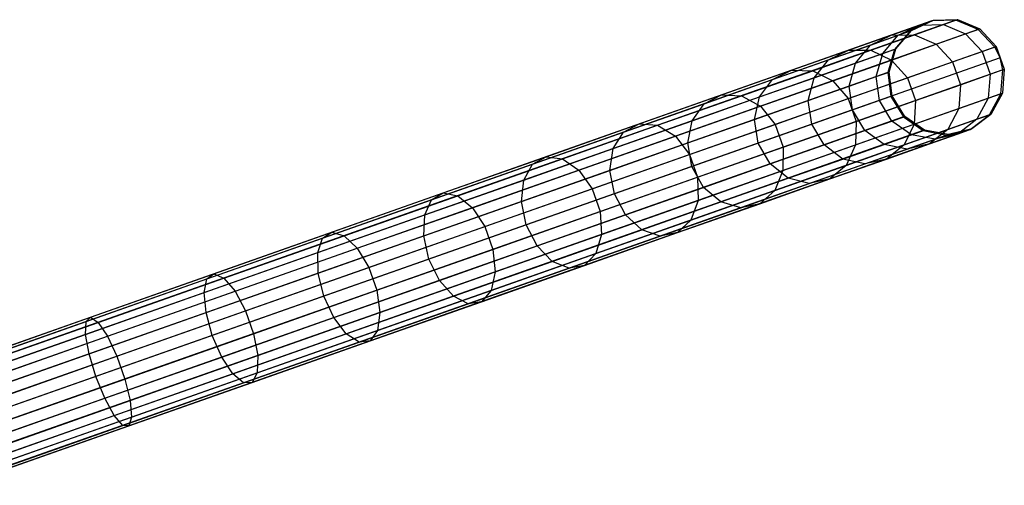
# Model space of a CAD drawing. Extents: x -102 to 102, y -101 to 102.
# Tile 426 of 481: x 78.92 to 95.91, y 26.4 to 34.43. Entities that reach past the tile are written whole.
import ezdxf

# ---------------------------------------------------------------- set-up
doc = ezdxf.new("R2010")
doc.units = 0
doc.header["$LTSCALE"] = 25.4
doc.layers.get('0').update_dxf_attribs({"linetype": 'CONTINUOUS'})

# ---------------------------------------------------------------- blocks, each defined once
blk = doc.blocks.new('NL2500011659_STL')
at = {"color": 0}
for p, q in [((94.659, 34.416, -28.902), (77.511, 28.373, -288.902)), ((94.659, 34.416, -28.902), (77.511, 28.373, -288.902)), ((95.073, 34.426, -28.93), (77.926, 28.383, -288.93)), ((95.073, 34.426, -28.93), (77.926, 28.383, -288.93)), ((93.957, 34.169, -21.91), (94.449, 34.342, -24.207)), ((93.957, 34.169, -21.91), (94.449, 34.342, -24.207)), ((94.078, 34.165, -24.274), (94.449, 34.342, -24.207)), ((94.078, 34.165, -24.274), (94.449, 34.342, -24.207)), ((94.659, 34.416, -28.902), (94.284, 34.238, -28.874)), ((94.659, 34.416, -28.902), (94.284, 34.238, -28.874)), ((94.308, 34.246, -26.568), (94.684, 34.424, -26.548)), ((94.308, 34.246, -26.568), (94.684, 34.424, -26.548)), ((94.358, 34.174, -21.8), (94.859, 34.35, -24.142)), ((94.358, 34.174, -21.8), (94.859, 34.35, -24.142)), ((94.449, 34.342, -24.207), (94.684, 34.424, -26.548)), ((94.449, 34.342, -24.207), (94.684, 34.424, -26.548)), ((94.449, 34.342, -24.207), (94.859, 34.35, -24.142)), ((94.449, 34.342, -24.207), (94.859, 34.35, -24.142)), ((95.073, 34.426, -28.93), (94.659, 34.416, -28.902)), ((95.073, 34.426, -28.93), (94.659, 34.416, -28.902)), ((94.659, 34.416, -28.902), (94.684, 34.424, -26.548)), ((94.659, 34.416, -28.902), (94.684, 34.424, -26.548)), ((94.684, 34.424, -26.548), (95.099, 34.435, -26.529)), ((94.684, 34.424, -26.548), (95.099, 34.435, -26.529)), ((94.859, 34.35, -24.142), (95.099, 34.435, -26.529)), ((94.859, 34.35, -24.142), (95.099, 34.435, -26.529)), ((94.859, 34.35, -24.142), (95.239, 34.189, -24.091)), ((94.859, 34.35, -24.142), (95.239, 34.189, -24.091)), ((95.073, 34.426, -28.93), (95.099, 34.435, -26.529)), ((95.073, 34.426, -28.93), (95.099, 34.435, -26.529)), ((95.457, 34.266, -28.952), (95.073, 34.426, -28.93)), ((95.457, 34.266, -28.952), (95.073, 34.426, -28.93)), ((95.099, 34.435, -26.529), (95.482, 34.275, -26.515)), ((95.099, 34.435, -26.529), (95.482, 34.275, -26.515)), ((94.284, 34.238, -28.874), (77.137, 28.195, -288.874)), ((94.284, 34.238, -28.874), (77.137, 28.195, -288.874)), ((95.457, 34.266, -28.952), (78.309, 28.223, -288.952)), ((95.457, 34.266, -28.952), (78.309, 28.223, -288.952)), ((93.216, 33.907, -19.691), (93.957, 34.169, -21.91)), ((93.216, 33.907, -19.691), (93.957, 34.169, -21.91)), ((93.597, 33.996, -22.025), (93.957, 34.169, -21.91)), ((93.597, 33.996, -22.025), (93.957, 34.169, -21.91)), ((93.597, 33.996, -22.025), (94.078, 34.165, -24.274)), ((93.597, 33.996, -22.025), (94.078, 34.165, -24.274)), ((93.602, 33.907, -19.537), (94.358, 34.174, -21.8)), ((93.602, 33.907, -19.537), (94.358, 34.174, -21.8)), ((93.812, 33.851, -24.333), (94.078, 34.165, -24.274)), ((93.812, 33.851, -24.333), (94.078, 34.165, -24.274)), ((93.957, 34.169, -21.91), (94.358, 34.174, -21.8)), ((93.957, 34.169, -21.91), (94.358, 34.174, -21.8)), ((94.284, 34.238, -28.874), (94.014, 33.922, -28.848)), ((94.284, 34.238, -28.874), (94.014, 33.922, -28.848)), ((94.038, 33.931, -26.585), (94.308, 34.246, -26.568)), ((94.038, 33.931, -26.585), (94.308, 34.246, -26.568)), ((94.078, 34.165, -24.274), (94.308, 34.246, -26.568)), ((94.078, 34.165, -24.274), (94.308, 34.246, -26.568)), ((94.284, 34.238, -28.874), (94.308, 34.246, -26.568)), ((94.284, 34.238, -28.874), (94.308, 34.246, -26.568)), ((94.358, 34.174, -21.8), (94.731, 34.01, -21.714)), ((94.358, 34.174, -21.8), (94.731, 34.01, -21.714)), ((94.731, 34.01, -21.714), (95.239, 34.189, -24.091)), ((94.731, 34.01, -21.714), (95.239, 34.189, -24.091)), ((95.239, 34.189, -24.091), (95.482, 34.275, -26.515)), ((95.239, 34.189, -24.091), (95.482, 34.275, -26.515)), ((95.239, 34.189, -24.091), (95.523, 33.886, -24.063)), ((95.239, 34.189, -24.091), (95.523, 33.886, -24.063)), ((95.457, 34.266, -28.952), (95.482, 34.275, -26.515)), ((95.457, 34.266, -28.952), (95.482, 34.275, -26.515)), ((95.742, 33.963, -28.963), (95.457, 34.266, -28.952)), ((95.742, 33.963, -28.963), (95.457, 34.266, -28.952)), ((95.482, 34.275, -26.515), (95.768, 33.973, -26.507)), ((95.482, 34.275, -26.515), (95.768, 33.973, -26.507)), ((92.871, 33.74, -19.851), (93.597, 33.996, -22.025)), ((92.871, 33.74, -19.851), (93.597, 33.996, -22.025)), ((93.34, 33.684, -22.125), (93.597, 33.996, -22.025)), ((93.34, 33.684, -22.125), (93.597, 33.996, -22.025)), ((93.963, 33.739, -19.417), (94.731, 34.01, -21.714)), ((93.963, 33.739, -19.417), (94.731, 34.01, -21.714)), ((94.731, 34.01, -21.714), (95.01, 33.706, -21.667)), ((94.731, 34.01, -21.714), (95.01, 33.706, -21.667)), ((95.523, 33.886, -24.063), (95.768, 33.973, -26.507)), ((95.523, 33.886, -24.063), (95.768, 33.973, -26.507)), ((95.742, 33.963, -28.963), (95.768, 33.973, -26.507)), ((95.742, 33.963, -28.963), (95.768, 33.973, -26.507)), ((95.832, 33.775, -28.965), (95.768, 33.973, -26.507)), ((95.768, 33.973, -26.507), (95.906, 33.58, -26.507)), ((95.832, 33.775, -28.965), (95.768, 33.973, -26.507)), ((95.768, 33.973, -26.507), (95.906, 33.58, -26.507)), ((94.014, 33.922, -28.848), (76.867, 27.88, -288.848)), ((94.014, 33.922, -28.848), (76.867, 27.88, -288.848)), ((95.742, 33.963, -28.963), (78.595, 27.921, -288.963)), ((95.742, 33.963, -28.963), (78.595, 27.921, -288.963)), ((92.235, 33.562, -17.578), (93.216, 33.907, -19.691)), ((92.235, 33.562, -17.578), (93.216, 33.907, -19.691)), ((92.602, 33.555, -17.383), (93.602, 33.907, -19.537)), ((92.602, 33.555, -17.383), (93.602, 33.907, -19.537)), ((92.871, 33.74, -19.851), (93.216, 33.907, -19.691)), ((92.871, 33.74, -19.851), (93.216, 33.907, -19.691)), ((93.216, 33.907, -19.691), (93.602, 33.907, -19.537)), ((93.216, 33.907, -19.691), (93.602, 33.907, -19.537)), ((93.34, 33.684, -22.125), (93.812, 33.851, -24.333)), ((93.34, 33.684, -22.125), (93.812, 33.851, -24.333)), ((93.602, 33.907, -19.537), (93.963, 33.739, -19.417)), ((93.602, 33.907, -19.537), (93.963, 33.739, -19.417)), ((93.697, 33.454, -24.373), (93.812, 33.851, -24.333)), ((93.697, 33.454, -24.373), (93.812, 33.851, -24.333)), ((93.812, 33.851, -24.333), (94.038, 33.931, -26.585)), ((93.812, 33.851, -24.333), (94.038, 33.931, -26.585)), ((94.014, 33.922, -28.848), (93.896, 33.524, -28.831)), ((94.014, 33.922, -28.848), (93.896, 33.524, -28.831)), ((93.92, 33.532, -26.596), (94.038, 33.931, -26.585)), ((93.92, 33.532, -26.596), (94.038, 33.931, -26.585)), ((94.014, 33.922, -28.848), (94.038, 33.931, -26.585)), ((94.014, 33.922, -28.848), (94.038, 33.931, -26.585)), ((95.01, 33.706, -21.667), (95.523, 33.886, -24.063)), ((95.01, 33.706, -21.667), (95.523, 33.886, -24.063)), ((95.523, 33.886, -24.063), (95.661, 33.494, -24.063)), ((95.523, 33.886, -24.063), (95.661, 33.494, -24.063)), ((95.832, 33.775, -28.965), (95.742, 33.963, -28.963)), ((95.832, 33.775, -28.965), (95.742, 33.963, -28.963)), ((95.832, 33.775, -28.965), (78.684, 27.732, -288.965)), ((95.832, 33.775, -28.965), (78.684, 27.732, -288.965)), ((91.91, 33.401, -17.782), (92.871, 33.74, -19.851)), ((91.91, 33.401, -17.782), (92.871, 33.74, -19.851)), ((92.627, 33.433, -19.991), (92.871, 33.74, -19.851)), ((92.627, 33.433, -19.991), (92.871, 33.74, -19.851)), ((92.627, 33.433, -19.991), (93.34, 33.684, -22.125)), ((92.627, 33.433, -19.991), (93.34, 33.684, -22.125)), ((92.948, 33.382, -17.231), (93.963, 33.739, -19.417)), ((92.948, 33.382, -17.231), (93.963, 33.739, -19.417)), ((93.23, 33.289, -22.193), (93.34, 33.684, -22.125)), ((93.23, 33.289, -22.193), (93.34, 33.684, -22.125)), ((93.963, 33.739, -19.417), (94.237, 33.433, -19.351)), ((93.963, 33.739, -19.417), (94.237, 33.433, -19.351)), ((94.237, 33.433, -19.351), (95.01, 33.706, -21.667)), ((94.237, 33.433, -19.351), (95.01, 33.706, -21.667)), ((95.01, 33.706, -21.667), (95.148, 33.313, -21.667)), ((95.01, 33.706, -21.667), (95.148, 33.313, -21.667)), ((95.88, 33.571, -28.963), (95.832, 33.775, -28.965)), ((95.832, 33.775, -28.965), (95.906, 33.58, -26.507)), ((95.832, 33.775, -28.965), (95.906, 33.58, -26.507)), ((95.88, 33.571, -28.963), (95.832, 33.775, -28.965)), ((93.896, 33.524, -28.831), (76.749, 27.481, -288.831)), ((93.896, 33.524, -28.831), (76.749, 27.481, -288.831)), ((95.88, 33.571, -28.963), (78.733, 27.529, -288.963)), ((95.88, 33.571, -28.963), (78.733, 27.529, -288.963)), ((91.028, 33.136, -15.602), (92.235, 33.562, -17.578)), ((91.028, 33.136, -15.602), (92.235, 33.562, -17.578)), ((91.371, 33.121, -15.368), (92.602, 33.555, -17.383)), ((91.371, 33.121, -15.368), (92.602, 33.555, -17.383)), ((91.91, 33.401, -17.782), (92.235, 33.562, -17.578)), ((91.91, 33.401, -17.782), (92.235, 33.562, -17.578)), ((92.235, 33.562, -17.578), (92.602, 33.555, -17.383)), ((92.235, 33.562, -17.578), (92.602, 33.555, -17.383)), ((92.602, 33.555, -17.383), (92.948, 33.382, -17.231)), ((92.602, 33.555, -17.383), (92.948, 33.382, -17.231)), ((93.697, 33.454, -24.373), (93.92, 33.532, -26.596)), ((93.697, 33.454, -24.373), (93.92, 33.532, -26.596)), ((93.896, 33.524, -28.831), (93.92, 33.532, -26.596)), ((93.896, 33.524, -28.831), (93.92, 33.532, -26.596)), ((93.896, 33.524, -28.831), (93.95, 33.112, -28.825)), ((93.896, 33.524, -28.831), (93.95, 33.112, -28.825)), ((93.974, 33.12, -26.6), (93.92, 33.532, -26.596)), ((93.974, 33.12, -26.6), (93.92, 33.532, -26.596)), ((95.148, 33.313, -21.667), (95.661, 33.494, -24.063)), ((95.148, 33.313, -21.667), (95.661, 33.494, -24.063)), ((95.661, 33.494, -24.063), (95.63, 33.08, -24.091)), ((95.661, 33.494, -24.063), (95.63, 33.08, -24.091)), ((95.661, 33.494, -24.063), (95.906, 33.58, -26.507)), ((95.661, 33.494, -24.063), (95.906, 33.58, -26.507)), ((95.847, 33.157, -28.952), (95.88, 33.571, -28.963)), ((95.847, 33.157, -28.952), (95.88, 33.571, -28.963)), ((95.906, 33.58, -26.507), (95.873, 33.166, -26.515)), ((95.906, 33.58, -26.507), (95.873, 33.166, -26.515)), ((95.88, 33.571, -28.963), (95.906, 33.58, -26.507)), ((95.88, 33.571, -28.963), (95.906, 33.58, -26.507)), ((90.728, 32.984, -15.847), (91.91, 33.401, -17.782)), ((90.728, 32.984, -15.847), (91.91, 33.401, -17.782)), ((91.684, 33.101, -17.96), (92.627, 33.433, -19.991)), ((91.684, 33.101, -17.96), (92.627, 33.433, -19.991)), ((91.684, 33.101, -17.96), (91.91, 33.401, -17.782)), ((91.684, 33.101, -17.96), (91.91, 33.401, -17.782)), ((91.699, 32.941, -15.185), (92.948, 33.382, -17.231)), ((91.699, 32.941, -15.185), (92.948, 33.382, -17.231)), ((92.526, 33.041, -20.086), (92.627, 33.433, -19.991)), ((92.526, 33.041, -20.086), (92.627, 33.433, -19.991)), ((92.526, 33.041, -20.086), (93.23, 33.289, -22.193)), ((92.526, 33.041, -20.086), (93.23, 33.289, -22.193)), ((92.948, 33.382, -17.231), (93.213, 33.072, -17.147)), ((92.948, 33.382, -17.231), (93.213, 33.072, -17.147)), ((93.213, 33.072, -17.147), (94.237, 33.433, -19.351)), ((93.213, 33.072, -17.147), (94.237, 33.433, -19.351)), ((93.23, 33.289, -22.193), (93.697, 33.454, -24.373)), ((93.23, 33.289, -22.193), (93.697, 33.454, -24.373)), ((93.287, 32.878, -22.217), (93.23, 33.289, -22.193)), ((93.287, 32.878, -22.217), (93.23, 33.289, -22.193)), ((93.752, 33.042, -24.387), (93.697, 33.454, -24.373)), ((93.752, 33.042, -24.387), (93.697, 33.454, -24.373)), ((94.237, 33.433, -19.351), (94.375, 33.041, -19.351)), ((94.237, 33.433, -19.351), (94.375, 33.041, -19.351)), ((94.375, 33.041, -19.351), (95.148, 33.313, -21.667)), ((94.375, 33.041, -19.351), (95.148, 33.313, -21.667)), ((95.148, 33.313, -21.667), (95.121, 32.901, -21.714)), ((95.148, 33.313, -21.667), (95.121, 32.901, -21.714)), ((95.847, 33.157, -28.952), (78.7, 27.114, -288.952)), ((95.847, 33.157, -28.952), (78.7, 27.114, -288.952)), ((89.611, 32.637, -13.789), (91.028, 33.136, -15.602)), ((89.611, 32.637, -13.789), (91.028, 33.136, -15.602)), ((89.926, 32.612, -13.519), (91.371, 33.121, -15.368)), ((89.926, 32.612, -13.519), (91.371, 33.121, -15.368)), ((90.728, 32.984, -15.847), (91.028, 33.136, -15.602)), ((90.728, 32.984, -15.847), (91.028, 33.136, -15.602)), ((91.028, 33.136, -15.602), (91.371, 33.121, -15.368)), ((91.028, 33.136, -15.602), (91.371, 33.121, -15.368)), ((91.371, 33.121, -15.368), (91.699, 32.941, -15.185)), ((91.371, 33.121, -15.368), (91.699, 32.941, -15.185)), ((93.974, 33.12, -26.6), (93.752, 33.042, -24.387)), ((93.974, 33.12, -26.6), (93.752, 33.042, -24.387)), ((93.95, 33.112, -28.825), (93.974, 33.12, -26.6)), ((93.95, 33.112, -28.825), (93.974, 33.12, -26.6)), ((94.19, 32.765, -26.596), (93.974, 33.12, -26.6)), ((94.19, 32.765, -26.596), (93.974, 33.12, -26.6)), ((95.63, 33.08, -24.091), (95.873, 33.166, -26.515)), ((95.63, 33.08, -24.091), (95.873, 33.166, -26.515)), ((95.649, 32.792, -28.93), (95.847, 33.157, -28.952)), ((95.649, 32.792, -28.93), (95.847, 33.157, -28.952)), ((95.873, 33.166, -26.515), (95.675, 32.801, -26.529)), ((95.873, 33.166, -26.515), (95.675, 32.801, -26.529)), ((95.847, 33.157, -28.952), (95.873, 33.166, -26.515)), ((95.847, 33.157, -28.952), (95.873, 33.166, -26.515)), ((93.95, 33.112, -28.825), (76.803, 27.069, -288.825)), ((93.95, 33.112, -28.825), (76.803, 27.069, -288.825)), ((89.34, 32.495, -14.071), (90.728, 32.984, -15.847)), ((89.34, 32.495, -14.071), (90.728, 32.984, -15.847)), ((90.523, 32.692, -16.06), (91.684, 33.101, -17.96)), ((90.523, 32.692, -16.06), (91.684, 33.101, -17.96)), ((90.523, 32.692, -16.06), (90.728, 32.984, -15.847)), ((90.523, 32.692, -16.06), (90.728, 32.984, -15.847)), ((91.595, 32.713, -18.081), (91.684, 33.101, -17.96)), ((91.595, 32.713, -18.081), (91.684, 33.101, -17.96)), ((91.595, 32.713, -18.081), (92.526, 33.041, -20.086)), ((91.595, 32.713, -18.081), (92.526, 33.041, -20.086)), ((91.953, 32.628, -15.085), (93.213, 33.072, -17.147)), ((91.953, 32.628, -15.085), (93.213, 33.072, -17.147)), ((92.587, 32.631, -20.12), (92.526, 33.041, -20.086)), ((92.587, 32.631, -20.12), (92.526, 33.041, -20.086)), ((93.213, 33.072, -17.147), (93.351, 32.68, -17.147)), ((93.213, 33.072, -17.147), (93.351, 32.68, -17.147)), ((93.752, 33.042, -24.387), (93.287, 32.878, -22.217)), ((93.752, 33.042, -24.387), (93.287, 32.878, -22.217)), ((93.351, 32.68, -17.147), (94.375, 33.041, -19.351)), ((93.351, 32.68, -17.147), (94.375, 33.041, -19.351)), ((93.967, 32.686, -24.373), (93.752, 33.042, -24.387)), ((93.967, 32.686, -24.373), (93.752, 33.042, -24.387)), ((93.95, 33.112, -28.825), (94.167, 32.757, -28.831)), ((93.95, 33.112, -28.825), (94.167, 32.757, -28.831)), ((94.375, 33.041, -19.351), (94.354, 32.631, -19.417)), ((94.375, 33.041, -19.351), (94.354, 32.631, -19.417)), ((95.121, 32.901, -21.714), (95.63, 33.08, -24.091)), ((95.121, 32.901, -21.714), (95.63, 33.08, -24.091)), ((95.63, 33.08, -24.091), (95.435, 32.717, -24.142)), ((95.63, 33.08, -24.091), (95.435, 32.717, -24.142)), ((95.649, 32.792, -28.93), (78.502, 26.75, -288.93)), ((95.649, 32.792, -28.93), (78.502, 26.75, -288.93)), ((90.232, 32.425, -13.308), (91.699, 32.941, -15.185)), ((90.232, 32.425, -13.308), (91.699, 32.941, -15.185)), ((91.699, 32.941, -15.185), (91.953, 32.628, -15.085)), ((91.699, 32.941, -15.185), (91.953, 32.628, -15.085)), ((93.287, 32.878, -22.217), (92.587, 32.631, -20.12)), ((93.287, 32.878, -22.217), (92.587, 32.631, -20.12)), ((93.501, 32.522, -22.193), (93.287, 32.878, -22.217)), ((93.501, 32.522, -22.193), (93.287, 32.878, -22.217)), ((94.354, 32.631, -19.417), (95.121, 32.901, -21.714)), ((94.354, 32.631, -19.417), (95.121, 32.901, -21.714)), ((95.121, 32.901, -21.714), (94.934, 32.54, -21.8)), ((95.121, 32.901, -21.714), (94.934, 32.54, -21.8)), ((95.32, 32.54, -28.902), (95.649, 32.792, -28.93)), ((95.32, 32.54, -28.902), (95.649, 32.792, -28.93)), ((95.675, 32.801, -26.529), (95.345, 32.549, -26.548)), ((95.675, 32.801, -26.529), (95.345, 32.549, -26.548)), ((95.435, 32.717, -24.142), (95.675, 32.801, -26.529)), ((95.435, 32.717, -24.142), (95.675, 32.801, -26.529)), ((95.649, 32.792, -28.93), (95.675, 32.801, -26.529)), ((95.649, 32.792, -28.93), (95.675, 32.801, -26.529)), ((94.167, 32.757, -28.831), (77.019, 26.714, -288.831)), ((94.167, 32.757, -28.831), (77.019, 26.714, -288.831)), ((88.004, 32.071, -12.164), (89.611, 32.637, -13.789)), ((88.004, 32.071, -12.164), (89.611, 32.637, -13.789)), ((88.288, 32.034, -11.862), (89.926, 32.612, -13.519)), ((88.288, 32.034, -11.862), (89.926, 32.612, -13.519)), ((89.161, 32.212, -14.316), (90.523, 32.692, -16.06)), ((89.161, 32.212, -14.316), (90.523, 32.692, -16.06)), ((89.34, 32.495, -14.071), (89.611, 32.637, -13.789)), ((89.34, 32.495, -14.071), (89.611, 32.637, -13.789)), ((89.611, 32.637, -13.789), (89.926, 32.612, -13.519)), ((89.611, 32.637, -13.789), (89.926, 32.612, -13.519)), ((89.926, 32.612, -13.519), (90.232, 32.425, -13.308)), ((89.926, 32.612, -13.519), (90.232, 32.425, -13.308)), ((90.449, 32.309, -16.204), (91.595, 32.713, -18.081)), ((90.449, 32.309, -16.204), (91.595, 32.713, -18.081)), ((90.449, 32.309, -16.204), (90.523, 32.692, -16.06)), ((90.449, 32.309, -16.204), (90.523, 32.692, -16.06)), ((90.475, 32.107, -13.193), (91.953, 32.628, -15.085)), ((90.475, 32.107, -13.193), (91.953, 32.628, -15.085)), ((91.659, 32.304, -18.123), (91.595, 32.713, -18.081)), ((91.659, 32.304, -18.123), (91.595, 32.713, -18.081)), ((92.587, 32.631, -20.12), (91.659, 32.304, -18.123)), ((92.587, 32.631, -20.12), (91.659, 32.304, -18.123)), ((91.953, 32.628, -15.085), (92.092, 32.236, -15.085)), ((91.953, 32.628, -15.085), (92.092, 32.236, -15.085)), ((92.092, 32.236, -15.085), (93.351, 32.68, -17.147)), ((92.092, 32.236, -15.085), (93.351, 32.68, -17.147)), ((92.797, 32.274, -20.086), (92.587, 32.631, -20.12)), ((92.797, 32.274, -20.086), (92.587, 32.631, -20.12)), ((93.351, 32.68, -17.147), (93.339, 32.273, -17.231)), ((93.351, 32.68, -17.147), (93.339, 32.273, -17.231)), ((93.339, 32.273, -17.231), (94.354, 32.631, -19.417)), ((93.339, 32.273, -17.231), (94.354, 32.631, -19.417)), ((93.501, 32.522, -22.193), (93.967, 32.686, -24.373)), ((93.501, 32.522, -22.193), (93.967, 32.686, -24.373)), ((93.967, 32.686, -24.373), (94.19, 32.765, -26.596)), ((93.967, 32.686, -24.373), (94.19, 32.765, -26.596)), ((94.306, 32.449, -24.333), (93.967, 32.686, -24.373)), ((94.306, 32.449, -24.333), (93.967, 32.686, -24.373)), ((94.167, 32.757, -28.831), (94.19, 32.765, -26.596)), ((94.167, 32.757, -28.831), (94.19, 32.765, -26.596)), ((94.167, 32.757, -28.831), (94.508, 32.52, -28.848)), ((94.167, 32.757, -28.831), (94.508, 32.52, -28.848)), ((94.354, 32.631, -19.417), (94.178, 32.274, -19.537)), ((94.354, 32.631, -19.417), (94.178, 32.274, -19.537)), ((94.532, 32.529, -26.585), (94.19, 32.765, -26.596)), ((94.532, 32.529, -26.585), (94.19, 32.765, -26.596)), ((94.934, 32.54, -21.8), (95.435, 32.717, -24.142)), ((94.934, 32.54, -21.8), (95.435, 32.717, -24.142)), ((95.435, 32.717, -24.142), (95.11, 32.466, -24.207)), ((95.435, 32.717, -24.142), (95.11, 32.466, -24.207)), ((94.508, 32.52, -28.848), (77.361, 26.478, -288.848)), ((94.508, 32.52, -28.848), (77.361, 26.478, -288.848)), ((94.916, 32.444, -28.874), (77.769, 26.401, -288.874)), ((94.916, 32.444, -28.874), (77.769, 26.401, -288.874)), ((95.32, 32.54, -28.902), (78.172, 26.497, -288.902)), ((95.32, 32.54, -28.902), (78.172, 26.497, -288.902)), ((87.766, 31.941, -12.479), (89.34, 32.495, -14.071)), ((87.766, 31.941, -12.479), (89.34, 32.495, -14.071)), ((89.161, 32.212, -14.316), (89.34, 32.495, -14.071)), ((89.161, 32.212, -14.316), (89.34, 32.495, -14.071)), ((92.797, 32.274, -20.086), (93.501, 32.522, -22.193)), ((92.797, 32.274, -20.086), (93.501, 32.522, -22.193)), ((93.834, 32.283, -22.125), (93.501, 32.522, -22.193)), ((93.834, 32.283, -22.125), (93.501, 32.522, -22.193)), ((93.834, 32.283, -22.125), (94.306, 32.449, -24.333)), ((93.834, 32.283, -22.125), (94.306, 32.449, -24.333)), ((94.178, 32.274, -19.537), (94.934, 32.54, -21.8)), ((94.178, 32.274, -19.537), (94.934, 32.54, -21.8)), ((94.306, 32.449, -24.333), (94.532, 32.529, -26.585)), ((94.306, 32.449, -24.333), (94.532, 32.529, -26.585)), ((94.711, 32.371, -24.274), (94.306, 32.449, -24.333)), ((94.711, 32.371, -24.274), (94.306, 32.449, -24.333)), ((94.508, 32.52, -28.848), (94.532, 32.529, -26.585)), ((94.508, 32.52, -28.848), (94.532, 32.529, -26.585)), ((94.508, 32.52, -28.848), (94.916, 32.444, -28.874)), ((94.508, 32.52, -28.848), (94.916, 32.444, -28.874)), ((94.941, 32.452, -26.568), (94.532, 32.529, -26.585)), ((94.941, 32.452, -26.568), (94.532, 32.529, -26.585)), ((94.934, 32.54, -21.8), (94.618, 32.293, -21.91)), ((94.934, 32.54, -21.8), (94.618, 32.293, -21.91)), ((94.618, 32.293, -21.91), (95.11, 32.466, -24.207)), ((94.618, 32.293, -21.91), (95.11, 32.466, -24.207)), ((95.11, 32.466, -24.207), (94.711, 32.371, -24.274)), ((95.11, 32.466, -24.207), (94.711, 32.371, -24.274)), ((94.711, 32.371, -24.274), (94.941, 32.452, -26.568)), ((94.711, 32.371, -24.274), (94.941, 32.452, -26.568)), ((94.916, 32.444, -28.874), (95.32, 32.54, -28.902)), ((94.916, 32.444, -28.874), (95.32, 32.54, -28.902)), ((94.916, 32.444, -28.874), (94.941, 32.452, -26.568)), ((94.916, 32.444, -28.874), (94.941, 32.452, -26.568)), ((95.345, 32.549, -26.548), (94.941, 32.452, -26.568)), ((95.345, 32.549, -26.548), (94.941, 32.452, -26.568)), ((95.11, 32.466, -24.207), (95.345, 32.549, -26.548)), ((95.11, 32.466, -24.207), (95.345, 32.549, -26.548)), ((95.32, 32.54, -28.902), (95.345, 32.549, -26.548)), ((95.32, 32.54, -28.902), (95.345, 32.549, -26.548)), ((88.569, 31.838, -11.626), (90.232, 32.425, -13.308)), ((88.569, 31.838, -11.626), (90.232, 32.425, -13.308)), ((89.104, 31.835, -14.483), (90.449, 32.309, -16.204)), ((89.104, 31.835, -14.483), (90.449, 32.309, -16.204)), ((90.232, 32.425, -13.308), (90.475, 32.107, -13.193)), ((90.232, 32.425, -13.308), (90.475, 32.107, -13.193)), ((90.519, 31.902, -16.256), (90.449, 32.309, -16.204)), ((90.519, 31.902, -16.256), (90.449, 32.309, -16.204)), ((91.659, 32.304, -18.123), (90.519, 31.902, -16.256)), ((91.659, 32.304, -18.123), (90.519, 31.902, -16.256)), ((91.866, 31.946, -18.081), (91.659, 32.304, -18.123)), ((91.866, 31.946, -18.081), (91.659, 32.304, -18.123)), ((91.866, 31.946, -18.081), (92.797, 32.274, -20.086)), ((91.866, 31.946, -18.081), (92.797, 32.274, -20.086)), ((92.089, 31.833, -15.185), (93.339, 32.273, -17.231)), ((92.089, 31.833, -15.185), (93.339, 32.273, -17.231)), ((93.121, 32.031, -19.991), (92.797, 32.274, -20.086)), ((93.121, 32.031, -19.991), (92.797, 32.274, -20.086)), ((93.121, 32.031, -19.991), (93.834, 32.283, -22.125)), ((93.121, 32.031, -19.991), (93.834, 32.283, -22.125)), ((93.178, 31.921, -17.383), (94.178, 32.274, -19.537)), ((93.178, 31.921, -17.383), (94.178, 32.274, -19.537)), ((93.339, 32.273, -17.231), (93.178, 31.921, -17.383)), ((93.339, 32.273, -17.231), (93.178, 31.921, -17.383)), ((94.229, 32.202, -22.025), (93.834, 32.283, -22.125)), ((94.229, 32.202, -22.025), (93.834, 32.283, -22.125)), ((93.877, 32.031, -19.691), (94.618, 32.293, -21.91)), ((93.877, 32.031, -19.691), (94.618, 32.293, -21.91)), ((94.178, 32.274, -19.537), (93.877, 32.031, -19.691)), ((94.178, 32.274, -19.537), (93.877, 32.031, -19.691)), ((94.229, 32.202, -22.025), (94.711, 32.371, -24.274)), ((94.229, 32.202, -22.025), (94.711, 32.371, -24.274)), ((94.618, 32.293, -21.91), (94.229, 32.202, -22.025)), ((94.618, 32.293, -21.91), (94.229, 32.202, -22.025)), ((87.616, 31.667, -12.754), (89.161, 32.212, -14.316)), ((87.616, 31.667, -12.754), (89.161, 32.212, -14.316)), ((88.798, 31.516, -11.497), (90.475, 32.107, -13.193)), ((88.798, 31.516, -11.497), (90.475, 32.107, -13.193)), ((89.104, 31.835, -14.483), (89.161, 32.212, -14.316)), ((89.104, 31.835, -14.483), (89.161, 32.212, -14.316)), ((90.475, 32.107, -13.193), (90.613, 31.715, -13.193)), ((90.475, 32.107, -13.193), (90.613, 31.715, -13.193)), ((90.613, 31.715, -13.193), (92.092, 32.236, -15.085)), ((90.613, 31.715, -13.193), (92.092, 32.236, -15.085)), ((92.092, 32.236, -15.085), (92.089, 31.833, -15.185)), ((92.092, 32.236, -15.085), (92.089, 31.833, -15.185)), ((93.503, 31.946, -19.851), (94.229, 32.202, -22.025)), ((93.503, 31.946, -19.851), (94.229, 32.202, -22.025)), ((86.027, 31.328, -11.094), (87.766, 31.941, -12.479)), ((86.027, 31.328, -11.094), (87.766, 31.941, -12.479)), ((86.229, 31.445, -10.749), (88.004, 32.071, -12.164)), ((86.229, 31.445, -10.749), (88.004, 32.071, -12.164)), ((86.478, 31.397, -10.419), (88.288, 32.034, -11.862)), ((86.478, 31.397, -10.419), (88.288, 32.034, -11.862)), ((87.616, 31.667, -12.754), (87.766, 31.941, -12.479)), ((87.616, 31.667, -12.754), (87.766, 31.941, -12.479)), ((87.766, 31.941, -12.479), (88.004, 32.071, -12.164)), ((87.766, 31.941, -12.479), (88.004, 32.071, -12.164)), ((88.004, 32.071, -12.164), (88.288, 32.034, -11.862)), ((88.004, 32.071, -12.164), (88.288, 32.034, -11.862)), ((88.288, 32.034, -11.862), (88.569, 31.838, -11.626)), ((88.288, 32.034, -11.862), (88.569, 31.838, -11.626)), ((90.719, 31.542, -16.204), (91.866, 31.946, -18.081)), ((90.719, 31.542, -16.204), (91.866, 31.946, -18.081)), ((92.178, 31.699, -17.96), (91.866, 31.946, -18.081)), ((92.178, 31.699, -17.96), (91.866, 31.946, -18.081)), ((92.178, 31.699, -17.96), (93.121, 32.031, -19.991)), ((92.178, 31.699, -17.96), (93.121, 32.031, -19.991)), ((92.542, 31.607, -17.782), (93.503, 31.946, -19.851)), ((92.542, 31.607, -17.782), (93.503, 31.946, -19.851)), ((92.896, 31.686, -17.578), (93.877, 32.031, -19.691)), ((92.896, 31.686, -17.578), (93.877, 32.031, -19.691)), ((93.503, 31.946, -19.851), (93.121, 32.031, -19.991)), ((93.503, 31.946, -19.851), (93.121, 32.031, -19.991)), ((93.877, 32.031, -19.691), (93.503, 31.946, -19.851)), ((93.877, 32.031, -19.691), (93.503, 31.946, -19.851)), ((86.731, 31.191, -10.162), (88.569, 31.838, -11.626)), ((86.731, 31.191, -10.162), (88.569, 31.838, -11.626)), ((87.578, 31.297, -12.94), (89.104, 31.835, -14.483)), ((87.578, 31.297, -12.94), (89.104, 31.835, -14.483)), ((88.569, 31.838, -11.626), (88.798, 31.516, -11.497)), ((88.569, 31.838, -11.626), (88.798, 31.516, -11.497)), ((89.18, 31.43, -14.542), (89.104, 31.835, -14.483)), ((89.18, 31.43, -14.542), (89.104, 31.835, -14.483)), ((90.519, 31.902, -16.256), (89.18, 31.43, -14.542)), ((90.519, 31.902, -16.256), (89.18, 31.43, -14.542)), ((90.719, 31.542, -16.204), (90.519, 31.902, -16.256)), ((90.719, 31.542, -16.204), (90.519, 31.902, -16.256)), ((90.623, 31.316, -13.308), (92.089, 31.833, -15.185)), ((90.623, 31.316, -13.308), (92.089, 31.833, -15.185)), ((91.947, 31.487, -15.368), (93.178, 31.921, -17.383)), ((91.947, 31.487, -15.368), (93.178, 31.921, -17.383)), ((92.089, 31.833, -15.185), (91.947, 31.487, -15.368)), ((92.089, 31.833, -15.185), (91.947, 31.487, -15.368)), ((93.178, 31.921, -17.383), (92.896, 31.686, -17.578)), ((93.178, 31.921, -17.383), (92.896, 31.686, -17.578)), ((85.909, 31.066, -11.394), (87.616, 31.667, -12.754)), ((85.909, 31.066, -11.394), (87.616, 31.667, -12.754)), ((87.578, 31.297, -12.94), (87.616, 31.667, -12.754)), ((87.578, 31.297, -12.94), (87.616, 31.667, -12.754)), ((88.936, 31.124, -11.497), (90.613, 31.715, -13.193)), ((88.936, 31.124, -11.497), (90.613, 31.715, -13.193)), ((90.613, 31.715, -13.193), (90.623, 31.316, -13.308)), ((90.613, 31.715, -13.193), (90.623, 31.316, -13.308)), ((91.017, 31.29, -16.06), (92.178, 31.699, -17.96)), ((91.017, 31.29, -16.06), (92.178, 31.699, -17.96)), ((91.36, 31.19, -15.847), (92.542, 31.607, -17.782)), ((91.36, 31.19, -15.847), (92.542, 31.607, -17.782)), ((91.689, 31.26, -15.602), (92.896, 31.686, -17.578)), ((91.689, 31.26, -15.602), (92.896, 31.686, -17.578)), ((92.542, 31.607, -17.782), (92.178, 31.699, -17.96)), ((92.542, 31.607, -17.782), (92.178, 31.699, -17.96)), ((92.896, 31.686, -17.578), (92.542, 31.607, -17.782)), ((92.896, 31.686, -17.578), (92.542, 31.607, -17.782)), ((84.309, 30.769, -9.564), (86.229, 31.445, -10.749)), ((84.309, 30.769, -9.564), (86.229, 31.445, -10.749)), ((86.027, 31.328, -11.094), (86.229, 31.445, -10.749)), ((86.027, 31.328, -11.094), (86.229, 31.445, -10.749)), ((86.229, 31.445, -10.749), (86.478, 31.397, -10.419)), ((86.229, 31.445, -10.749), (86.478, 31.397, -10.419)), ((86.946, 30.864, -10.021), (88.798, 31.516, -11.497)), ((86.946, 30.864, -10.021), (88.798, 31.516, -11.497)), ((89.18, 31.43, -14.542), (87.661, 30.895, -13.006)), ((89.18, 31.43, -14.542), (87.661, 30.895, -13.006)), ((88.798, 31.516, -11.497), (88.936, 31.124, -11.497)), ((88.798, 31.516, -11.497), (88.936, 31.124, -11.497)), ((89.374, 31.068, -14.483), (89.18, 31.43, -14.542)), ((89.374, 31.068, -14.483), (89.18, 31.43, -14.542)), ((89.374, 31.068, -14.483), (90.719, 31.542, -16.204)), ((89.374, 31.068, -14.483), (90.719, 31.542, -16.204)), ((90.502, 30.978, -13.519), (91.947, 31.487, -15.368)), ((90.502, 30.978, -13.519), (91.947, 31.487, -15.368)), ((91.017, 31.29, -16.06), (90.719, 31.542, -16.204)), ((91.017, 31.29, -16.06), (90.719, 31.542, -16.204)), ((91.947, 31.487, -15.368), (91.689, 31.26, -15.602)), ((91.947, 31.487, -15.368), (91.689, 31.26, -15.602)), ((84.148, 30.666, -9.933), (86.027, 31.328, -11.094)), ((84.148, 30.666, -9.933), (86.027, 31.328, -11.094)), ((84.521, 30.707, -9.211), (86.478, 31.397, -10.419)), ((84.521, 30.707, -9.211), (86.478, 31.397, -10.419)), ((85.893, 30.704, -11.597), (87.578, 31.297, -12.94)), ((85.893, 30.704, -11.597), (87.578, 31.297, -12.94)), ((85.909, 31.066, -11.394), (86.027, 31.328, -11.094)), ((85.909, 31.066, -11.394), (86.027, 31.328, -11.094)), ((86.478, 31.397, -10.419), (86.731, 31.191, -10.162)), ((86.478, 31.397, -10.419), (86.731, 31.191, -10.162)), ((87.661, 30.895, -13.006), (87.578, 31.297, -12.94)), ((87.661, 30.895, -13.006), (87.578, 31.297, -12.94)), ((88.959, 30.73, -11.626), (90.623, 31.316, -13.308)), ((88.959, 30.73, -11.626), (90.623, 31.316, -13.308)), ((89.655, 30.81, -14.316), (91.017, 31.29, -16.06)), ((89.655, 30.81, -14.316), (91.017, 31.29, -16.06)), ((90.272, 30.761, -13.789), (91.689, 31.26, -15.602)), ((90.272, 30.761, -13.789), (91.689, 31.26, -15.602)), ((90.623, 31.316, -13.308), (90.502, 30.978, -13.519)), ((90.623, 31.316, -13.308), (90.502, 30.978, -13.519)), ((91.36, 31.19, -15.847), (91.017, 31.29, -16.06)), ((91.36, 31.19, -15.847), (91.017, 31.29, -16.06)), ((91.689, 31.26, -15.602), (91.36, 31.19, -15.847)), ((91.689, 31.26, -15.602), (91.36, 31.19, -15.847)), ((84.745, 30.491, -8.936), (86.731, 31.191, -10.162)), ((84.745, 30.491, -8.936), (86.731, 31.191, -10.162)), ((86.731, 31.191, -10.162), (86.946, 30.864, -10.021)), ((86.731, 31.191, -10.162), (86.946, 30.864, -10.021)), ((87.084, 30.472, -10.021), (88.936, 31.124, -11.497)), ((87.084, 30.472, -10.021), (88.936, 31.124, -11.497)), ((88.936, 31.124, -11.497), (88.959, 30.73, -11.626)), ((88.936, 31.124, -11.497), (88.959, 30.73, -11.626)), ((89.972, 30.701, -14.071), (91.36, 31.19, -15.847)), ((89.972, 30.701, -14.071), (91.36, 31.19, -15.847)), ((84.063, 30.416, -10.254), (85.909, 31.066, -11.394)), ((84.063, 30.416, -10.254), (85.909, 31.066, -11.394)), ((85.893, 30.704, -11.597), (85.909, 31.066, -11.394)), ((85.893, 30.704, -11.597), (85.909, 31.066, -11.394)), ((87.849, 30.53, -12.94), (89.374, 31.068, -14.483)), ((87.849, 30.53, -12.94), (89.374, 31.068, -14.483)), ((88.863, 30.401, -11.862), (90.502, 30.978, -13.519)), ((88.863, 30.401, -11.862), (90.502, 30.978, -13.519)), ((89.655, 30.81, -14.316), (89.374, 31.068, -14.483)), ((89.655, 30.81, -14.316), (89.374, 31.068, -14.483)), ((90.502, 30.978, -13.519), (90.272, 30.761, -13.789)), ((90.502, 30.978, -13.519), (90.272, 30.761, -13.789)), ((82.273, 30.051, -8.625), (84.309, 30.769, -9.564)), ((82.273, 30.051, -8.625), (84.309, 30.769, -9.564)), ((84.148, 30.666, -9.933), (84.309, 30.769, -9.564)), ((84.148, 30.666, -9.933), (84.309, 30.769, -9.564)), ((84.309, 30.769, -9.564), (84.521, 30.707, -9.211)), ((84.309, 30.769, -9.564), (84.521, 30.707, -9.211)), ((84.943, 30.158, -8.785), (86.946, 30.864, -10.021)), ((84.943, 30.158, -8.785), (86.946, 30.864, -10.021)), ((87.661, 30.895, -13.006), (85.983, 30.304, -11.669)), ((87.661, 30.895, -13.006), (85.983, 30.304, -11.669)), ((86.946, 30.864, -10.021), (87.084, 30.472, -10.021)), ((86.946, 30.864, -10.021), (87.084, 30.472, -10.021)), ((87.849, 30.53, -12.94), (87.661, 30.895, -13.006)), ((87.849, 30.53, -12.94), (87.661, 30.895, -13.006)), ((88.11, 30.265, -12.754), (89.655, 30.81, -14.316)), ((88.11, 30.265, -12.754), (89.655, 30.81, -14.316)), ((88.665, 30.195, -12.164), (90.272, 30.761, -13.789)), ((88.665, 30.195, -12.164), (90.272, 30.761, -13.789)), ((89.972, 30.701, -14.071), (89.655, 30.81, -14.316)), ((89.972, 30.701, -14.071), (89.655, 30.81, -14.316)), ((90.272, 30.761, -13.789), (89.972, 30.701, -14.071)), ((90.272, 30.761, -13.789), (89.972, 30.701, -14.071)), ((82.153, 29.963, -9.013), (84.148, 30.666, -9.933)), ((82.153, 29.963, -9.013), (84.148, 30.666, -9.933)), ((82.444, 29.975, -8.254), (84.521, 30.707, -9.211)), ((82.444, 29.975, -8.254), (84.521, 30.707, -9.211)), ((84.063, 30.416, -10.254), (84.148, 30.666, -9.933)), ((84.063, 30.416, -10.254), (84.148, 30.666, -9.933)), ((84.071, 30.062, -10.472), (85.893, 30.704, -11.597)), ((84.071, 30.062, -10.472), (85.893, 30.704, -11.597)), ((84.521, 30.707, -9.211), (84.745, 30.491, -8.936)), ((84.521, 30.707, -9.211), (84.745, 30.491, -8.936)), ((85.983, 30.304, -11.669), (85.893, 30.704, -11.597)), ((85.983, 30.304, -11.669), (85.893, 30.704, -11.597)), ((87.122, 30.082, -10.162), (88.959, 30.73, -11.626)), ((87.122, 30.082, -10.162), (88.959, 30.73, -11.626)), ((88.398, 30.147, -12.479), (89.972, 30.701, -14.071)), ((88.398, 30.147, -12.479), (89.972, 30.701, -14.071)), ((88.959, 30.73, -11.626), (88.863, 30.401, -11.862)), ((88.959, 30.73, -11.626), (88.863, 30.401, -11.862)), ((82.105, 29.725, -9.351), (84.063, 30.416, -10.254)), ((82.105, 29.725, -9.351), (84.063, 30.416, -10.254)), ((82.637, 29.748, -7.964), (84.745, 30.491, -8.936)), ((82.637, 29.748, -7.964), (84.745, 30.491, -8.936)), ((84.071, 30.062, -10.472), (84.063, 30.416, -10.254)), ((84.071, 30.062, -10.472), (84.063, 30.416, -10.254)), ((84.745, 30.491, -8.936), (84.943, 30.158, -8.785)), ((84.745, 30.491, -8.936), (84.943, 30.158, -8.785)), ((85.081, 29.766, -8.785), (87.084, 30.472, -10.021)), ((85.081, 29.766, -8.785), (87.084, 30.472, -10.021)), ((86.163, 29.936, -11.597), (87.849, 30.53, -12.94)), ((86.163, 29.936, -11.597), (87.849, 30.53, -12.94)), ((87.053, 29.763, -10.419), (88.863, 30.401, -11.862)), ((87.053, 29.763, -10.419), (88.863, 30.401, -11.862)), ((87.084, 30.472, -10.021), (87.122, 30.082, -10.162)), ((87.084, 30.472, -10.021), (87.122, 30.082, -10.162)), ((88.11, 30.265, -12.754), (87.849, 30.53, -12.94)), ((88.11, 30.265, -12.754), (87.849, 30.53, -12.94)), ((88.863, 30.401, -11.862), (88.665, 30.195, -12.164)), ((88.863, 30.401, -11.862), (88.665, 30.195, -12.164)), ((85.983, 30.304, -11.669), (84.169, 29.665, -10.549)), ((85.983, 30.304, -11.669), (84.169, 29.665, -10.549)), ((86.163, 29.936, -11.597), (85.983, 30.304, -11.669)), ((86.163, 29.936, -11.597), (85.983, 30.304, -11.669)), ((86.403, 29.664, -11.394), (88.11, 30.265, -12.754)), ((86.403, 29.664, -11.394), (88.11, 30.265, -12.754)), ((88.398, 30.147, -12.479), (88.11, 30.265, -12.754)), ((88.398, 30.147, -12.479), (88.11, 30.265, -12.754)), ((82.138, 29.38, -9.581), (84.071, 30.062, -10.472)), ((82.138, 29.38, -9.581), (84.071, 30.062, -10.472)), ((82.818, 29.409, -7.805), (84.943, 30.158, -8.785)), ((82.818, 29.409, -7.805), (84.943, 30.158, -8.785)), ((84.169, 29.665, -10.549), (84.071, 30.062, -10.472)), ((84.169, 29.665, -10.549), (84.071, 30.062, -10.472)), ((84.943, 30.158, -8.785), (85.081, 29.766, -8.785)), ((84.943, 30.158, -8.785), (85.081, 29.766, -8.785)), ((85.136, 29.382, -8.936), (87.122, 30.082, -10.162)), ((85.136, 29.382, -8.936), (87.122, 30.082, -10.162)), ((86.659, 29.534, -11.094), (88.398, 30.147, -12.479)), ((86.659, 29.534, -11.094), (88.398, 30.147, -12.479)), ((86.89, 29.569, -10.749), (88.665, 30.195, -12.164)), ((86.89, 29.569, -10.749), (88.665, 30.195, -12.164)), ((87.122, 30.082, -10.162), (87.053, 29.763, -10.419)), ((87.122, 30.082, -10.162), (87.053, 29.763, -10.419)), ((88.665, 30.195, -12.164), (88.398, 30.147, -12.479)), ((88.665, 30.195, -12.164), (88.398, 30.147, -12.479)), ((80.071, 29.229, -8.347), (82.153, 29.963, -9.013)), ((80.071, 29.229, -8.347), (82.153, 29.963, -9.013)), ((80.147, 29.302, -7.945), (82.273, 30.051, -8.625)), ((80.147, 29.302, -7.945), (82.273, 30.051, -8.625)), ((80.276, 29.211, -7.56), (82.444, 29.975, -8.254)), ((80.276, 29.211, -7.56), (82.444, 29.975, -8.254)), ((82.105, 29.725, -9.351), (82.153, 29.963, -9.013)), ((82.105, 29.725, -9.351), (82.153, 29.963, -9.013)), ((82.153, 29.963, -9.013), (82.273, 30.051, -8.625)), ((82.153, 29.963, -9.013), (82.273, 30.051, -8.625)), ((82.273, 30.051, -8.625), (82.444, 29.975, -8.254)), ((82.273, 30.051, -8.625), (82.444, 29.975, -8.254)), ((82.444, 29.975, -8.254), (82.637, 29.748, -7.964)), ((82.444, 29.975, -8.254), (82.637, 29.748, -7.964)), ((84.341, 29.294, -10.472), (86.163, 29.936, -11.597)), ((84.341, 29.294, -10.472), (86.163, 29.936, -11.597)), ((86.403, 29.664, -11.394), (86.163, 29.936, -11.597)), ((86.403, 29.664, -11.394), (86.163, 29.936, -11.597)), ((80.061, 29.005, -8.698), (82.105, 29.725, -9.351)), ((80.061, 29.005, -8.698), (82.105, 29.725, -9.351)), ((80.436, 28.973, -7.26), (82.637, 29.748, -7.964)), ((80.436, 28.973, -7.26), (82.637, 29.748, -7.964)), ((82.138, 29.38, -9.581), (82.105, 29.725, -9.351)), ((82.138, 29.38, -9.581), (82.105, 29.725, -9.351)), ((82.637, 29.748, -7.964), (82.818, 29.409, -7.805)), ((82.637, 29.748, -7.964), (82.818, 29.409, -7.805)), ((82.956, 29.017, -7.805), (85.081, 29.766, -8.785)), ((82.956, 29.017, -7.805), (85.081, 29.766, -8.785)), ((85.081, 29.766, -8.785), (85.136, 29.382, -8.936)), ((85.081, 29.766, -8.785), (85.136, 29.382, -8.936)), ((85.096, 29.073, -9.211), (87.053, 29.763, -10.419)), ((85.096, 29.073, -9.211), (87.053, 29.763, -10.419)), ((87.053, 29.763, -10.419), (86.89, 29.569, -10.749)), ((87.053, 29.763, -10.419), (86.89, 29.569, -10.749)), ((84.169, 29.665, -10.549), (82.245, 28.987, -9.662)), ((84.169, 29.665, -10.549), (82.245, 28.987, -9.662)), ((84.341, 29.294, -10.472), (84.169, 29.665, -10.549)), ((84.341, 29.294, -10.472), (84.169, 29.665, -10.549)), ((84.557, 29.014, -10.254), (86.403, 29.664, -11.394)), ((84.557, 29.014, -10.254), (86.403, 29.664, -11.394)), ((84.971, 28.893, -9.564), (86.89, 29.569, -10.749)), ((84.971, 28.893, -9.564), (86.89, 29.569, -10.749)), ((86.659, 29.534, -11.094), (86.403, 29.664, -11.394)), ((86.659, 29.534, -11.094), (86.403, 29.664, -11.394)), ((86.89, 29.569, -10.749), (86.659, 29.534, -11.094)), ((86.89, 29.569, -10.749), (86.659, 29.534, -11.094)), ((80.6, 28.627, -7.095), (82.818, 29.409, -7.805)), ((80.6, 28.627, -7.095), (82.818, 29.409, -7.805)), ((82.818, 29.409, -7.805), (82.956, 29.017, -7.805)), ((82.818, 29.409, -7.805), (82.956, 29.017, -7.805)), ((83.028, 28.639, -7.964), (85.136, 29.382, -8.936)), ((83.028, 28.639, -7.964), (85.136, 29.382, -8.936)), ((84.78, 28.872, -9.933), (86.659, 29.534, -11.094)), ((84.78, 28.872, -9.933), (86.659, 29.534, -11.094)), ((85.136, 29.382, -8.936), (85.096, 29.073, -9.211)), ((85.136, 29.382, -8.936), (85.096, 29.073, -9.211)), ((77.929, 28.474, -7.944), (80.071, 29.229, -8.347)), ((77.929, 28.474, -7.944), (80.071, 29.229, -8.347)), ((77.96, 28.531, -7.533), (80.147, 29.302, -7.945)), ((77.96, 28.531, -7.533), (80.147, 29.302, -7.945)), ((78.046, 28.426, -7.141), (80.276, 29.211, -7.56)), ((78.046, 28.426, -7.141), (80.276, 29.211, -7.56)), ((80.061, 29.005, -8.698), (80.071, 29.229, -8.347)), ((80.061, 29.005, -8.698), (80.071, 29.229, -8.347)), ((80.071, 29.229, -8.347), (80.147, 29.302, -7.945)), ((80.071, 29.229, -8.347), (80.147, 29.302, -7.945)), ((80.119, 28.669, -8.935), (82.138, 29.38, -9.581)), ((80.119, 28.669, -8.935), (82.138, 29.38, -9.581)), ((80.147, 29.302, -7.945), (80.276, 29.211, -7.56)), ((80.147, 29.302, -7.945), (80.276, 29.211, -7.56)), ((80.276, 29.211, -7.56), (80.436, 28.973, -7.26)), ((80.276, 29.211, -7.56), (80.436, 28.973, -7.26)), ((82.245, 28.987, -9.662), (82.138, 29.38, -9.581)), ((82.245, 28.987, -9.662), (82.138, 29.38, -9.581)), ((82.408, 28.613, -9.581), (84.341, 29.294, -10.472)), ((82.408, 28.613, -9.581), (84.341, 29.294, -10.472)), ((84.557, 29.014, -10.254), (84.341, 29.294, -10.472)), ((84.557, 29.014, -10.254), (84.341, 29.294, -10.472)), ((83.02, 28.342, -8.254), (85.096, 29.073, -9.211)), ((83.02, 28.342, -8.254), (85.096, 29.073, -9.211)), ((85.096, 29.073, -9.211), (84.971, 28.893, -9.564)), ((85.096, 29.073, -9.211), (84.971, 28.893, -9.564)), ((77.958, 28.264, -8.302), (80.061, 29.005, -8.698)), ((77.958, 28.264, -8.302), (80.061, 29.005, -8.698)), ((78.173, 28.175, -6.834), (80.436, 28.973, -7.26)), ((78.173, 28.175, -6.834), (80.436, 28.973, -7.26)), ((80.119, 28.669, -8.935), (80.061, 29.005, -8.698)), ((80.119, 28.669, -8.935), (80.061, 29.005, -8.698)), ((82.245, 28.987, -9.662), (80.235, 28.279, -9.019)), ((82.245, 28.987, -9.662), (80.235, 28.279, -9.019)), ((80.436, 28.973, -7.26), (80.6, 28.627, -7.095)), ((80.436, 28.973, -7.26), (80.6, 28.627, -7.095)), ((80.738, 28.235, -7.095), (82.956, 29.017, -7.805)), ((80.738, 28.235, -7.095), (82.956, 29.017, -7.805)), ((82.408, 28.613, -9.581), (82.245, 28.987, -9.662)), ((82.408, 28.613, -9.581), (82.245, 28.987, -9.662)), ((82.599, 28.324, -9.351), (84.557, 29.014, -10.254)), ((82.599, 28.324, -9.351), (84.557, 29.014, -10.254)), ((82.785, 28.169, -9.013), (84.78, 28.872, -9.933)), ((82.785, 28.169, -9.013), (84.78, 28.872, -9.933)), ((82.934, 28.175, -8.625), (84.971, 28.893, -9.564)), ((82.934, 28.175, -8.625), (84.971, 28.893, -9.564)), ((82.956, 29.017, -7.805), (83.028, 28.639, -7.964)), ((82.956, 29.017, -7.805), (83.028, 28.639, -7.964)), ((84.78, 28.872, -9.933), (84.557, 29.014, -10.254)), ((84.78, 28.872, -9.933), (84.557, 29.014, -10.254)), ((84.971, 28.893, -9.564), (84.78, 28.872, -9.933)), ((84.971, 28.893, -9.564), (84.78, 28.872, -9.933)), ((78.043, 27.937, -8.544), (80.119, 28.669, -8.935)), ((78.043, 27.937, -8.544), (80.119, 28.669, -8.935)), ((78.318, 27.823, -6.666), (80.6, 28.627, -7.095)), ((78.318, 27.823, -6.666), (80.6, 28.627, -7.095)), ((80.235, 28.279, -9.019), (80.119, 28.669, -8.935)), ((80.235, 28.279, -9.019), (80.119, 28.669, -8.935)), ((80.389, 27.902, -8.935), (82.408, 28.613, -9.581)), ((80.389, 27.902, -8.935), (82.408, 28.613, -9.581)), ((80.6, 28.627, -7.095), (80.738, 28.235, -7.095)), ((80.6, 28.627, -7.095), (80.738, 28.235, -7.095)), ((80.827, 27.864, -7.26), (83.028, 28.639, -7.964)), ((80.827, 27.864, -7.26), (83.028, 28.639, -7.964)), ((82.599, 28.324, -9.351), (82.408, 28.613, -9.581)), ((82.599, 28.324, -9.351), (82.408, 28.613, -9.581)), ((83.028, 28.639, -7.964), (83.02, 28.342, -8.254)), ((83.028, 28.639, -7.964), (83.02, 28.342, -8.254)), ((80.235, 28.279, -9.019), (78.169, 27.55, -8.63)), ((80.235, 28.279, -9.019), (78.169, 27.55, -8.63)), ((78.456, 27.431, -6.666), (80.738, 28.235, -7.095)), ((78.456, 27.431, -6.666), (80.738, 28.235, -7.095)), ((80.389, 27.902, -8.935), (80.235, 28.279, -9.019)), ((80.389, 27.902, -8.935), (80.235, 28.279, -9.019)), ((80.555, 27.603, -8.698), (82.599, 28.324, -9.351)), ((80.555, 27.603, -8.698), (82.599, 28.324, -9.351)), ((80.738, 28.235, -7.095), (80.827, 27.864, -7.26)), ((80.738, 28.235, -7.095), (80.827, 27.864, -7.26)), ((80.852, 27.578, -7.56), (83.02, 28.342, -8.254)), ((80.852, 27.578, -7.56), (83.02, 28.342, -8.254)), ((82.785, 28.169, -9.013), (82.599, 28.324, -9.351)), ((82.785, 28.169, -9.013), (82.599, 28.324, -9.351)), ((83.02, 28.342, -8.254), (82.934, 28.175, -8.625)), ((83.02, 28.342, -8.254), (82.934, 28.175, -8.625)), ((80.703, 27.435, -8.347), (82.785, 28.169, -9.013)), ((80.703, 27.435, -8.347), (82.785, 28.169, -9.013)), ((80.808, 27.426, -7.945), (82.934, 28.175, -8.625)), ((80.808, 27.426, -7.945), (82.934, 28.175, -8.625)), ((82.934, 28.175, -8.625), (82.785, 28.169, -9.013)), ((82.934, 28.175, -8.625), (82.785, 28.169, -9.013)), ((78.314, 27.17, -8.544), (80.389, 27.902, -8.935)), ((78.314, 27.17, -8.544), (80.389, 27.902, -8.935)), ((78.564, 27.066, -6.834), (80.827, 27.864, -7.26)), ((78.564, 27.066, -6.834), (80.827, 27.864, -7.26)), ((80.555, 27.603, -8.698), (80.389, 27.902, -8.935)), ((80.555, 27.603, -8.698), (80.389, 27.902, -8.935)), ((80.827, 27.864, -7.26), (80.852, 27.578, -7.56)), ((80.827, 27.864, -7.26), (80.852, 27.578, -7.56)), ((78.452, 26.862, -8.302), (80.555, 27.603, -8.698)), ((78.452, 26.862, -8.302), (80.555, 27.603, -8.698)), ((78.622, 26.792, -7.141), (80.852, 27.578, -7.56)), ((78.622, 26.792, -7.141), (80.852, 27.578, -7.56)), ((80.703, 27.435, -8.347), (80.555, 27.603, -8.698)), ((80.703, 27.435, -8.347), (80.555, 27.603, -8.698)), ((80.852, 27.578, -7.56), (80.808, 27.426, -7.945)), ((80.852, 27.578, -7.56), (80.808, 27.426, -7.945)), ((78.561, 26.68, -7.944), (80.703, 27.435, -8.347)), ((78.561, 26.68, -7.944), (80.703, 27.435, -8.347)), ((78.621, 26.655, -7.533), (80.808, 27.426, -7.945)), ((78.621, 26.655, -7.533), (80.808, 27.426, -7.945)), ((80.808, 27.426, -7.945), (80.703, 27.435, -8.347)), ((80.808, 27.426, -7.945), (80.703, 27.435, -8.347))]:
    blk.add_line(p, q, dxfattribs=at)

msp = doc.modelspace()

# ---------------------------------------------------------------- block references
at = {"color": 0}
msp.add_blockref('NL2500011659_STL', (0, 0), dxfattribs=at)

doc.saveas('drawing.dxf')
